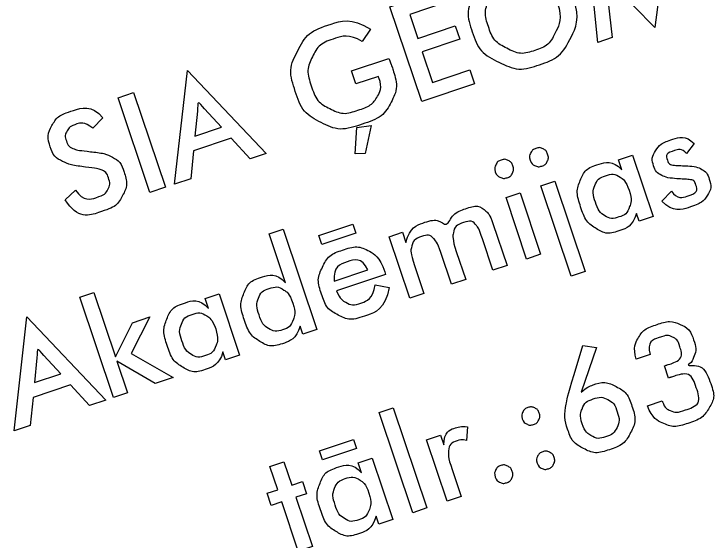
# Model space of a CAD drawing. Extents: x 469981 to 472086, y 246785 to 247785.
# Drawn here: x 472061.02 to 472066.66, y 247505.96 to 247510.2 of the extents above; entities that cross this region are included whole.
import ezdxf

# ---------------------------------------------------------------- set-up
doc = ezdxf.new("R2010")
doc.units = 0
doc.layers.add('RAMI_PLAN_####_TKST_#', color=7, linetype='Continuous')

msp = doc.modelspace()

# ---------------------------------------------------------------- linework, layer by layer
at = {"layer": 'RAMI_PLAN_####_TKST_#'}
for points in [[(472065.7959, 247510.416), (472065.8401, 247510.0122), (472065.7258, 247509.9739), (472065.6402, 247510.8285), (472066.0266, 247510.4242)], [(472066.2474, 247510.5673), (472066.1839, 247510.0934), (472065.8448, 247510.4417)], [(472064.3047, 247509.4975), (472064.0485, 247510.2616), (472064.4749, 247510.4045), (472064.5102, 247510.2994), (472064.2077, 247510.198), (472064.2721, 247510.0059), (472064.5746, 247510.1073), (472064.6111, 247509.9984), (472064.3086, 247509.897), (472064.3912, 247509.6504), (472064.6937, 247509.7518), (472064.731, 247509.6404), (472064.3047, 247509.4975)], [(472063.8925, 247510.0797), (472063.8246, 247509.981)], [(472063.7376, 247509.7432), (472064.0398, 247509.8445)], [(472062.9202, 247509.0335), (472062.7677, 247509.2009), (472062.4649, 247509.0994), (472062.4421, 247508.8732), (472062.3115, 247508.8294), (472062.4155, 247509.7476), (472063.0512, 247509.0774), (472062.9202, 247509.0335)], [(472063.9601, 247509.6886), (472063.9564, 247509.6996), (472063.7729, 247509.6381), (472063.7376, 247509.7432)], [(472062.1132, 247508.7629), (472061.8571, 247509.527), (472061.981, 247509.5685), (472062.2371, 247508.8045), (472062.1132, 247508.7629)], [(472062.4762, 247509.2181), (472062.6891, 247509.2894), (472062.5523, 247509.4377)], [(472062.496, 247509.4188), (472062.4762, 247509.2181)], [(472061.7323, 247509.3637), (472061.652, 247509.2812)], [(472063.8984, 247509.302), (472063.8487, 247509.0781), (472063.7689, 247509.0752), (472063.7821, 247509.2869), (472063.8984, 247509.302)], [(472066.5008, 247509.1591), (472066.4391, 247509.0768)], [(472065.9191, 247508.9443), (472065.8919, 247509.0255), (472066.0052, 247509.0634), (472066.1711, 247508.5684)], [(472065.5089, 247508.0875), (472065.2649, 247508.8153), (472065.3782, 247508.8532), (472065.6221, 247508.1255), (472065.5089, 247508.0875)], [(472061.4293, 247508.7037), (472061.513, 247508.7829)], [(472065.1505, 247508.2263), (472064.9846, 247508.7213), (472065.0978, 247508.7593), (472065.2638, 247508.2643), (472065.1505, 247508.2263)], [(472066.2412, 247508.6917), (472066.318, 247508.7744)], [(472066.1711, 247508.5684), (472066.0579, 247508.5305), (472066.0364, 247508.5947)], [(472063.4988, 247508.3423), (472063.4742, 247508.4155), (472063.7489, 247508.5076), (472063.7735, 247508.4344), (472063.4988, 247508.3423)], [(472064.8789, 247508.5133), (472064.9928, 247508.1735), (472064.8795, 247508.1355), (472064.7942, 247508.3899)], [(472063.0739, 247508.4303), (472063.1872, 247508.4683), (472063.4584, 247507.6591), (472063.3451, 247507.6212), (472063.3236, 247507.6853)], [(472063.2064, 247508.035), (472063.0739, 247508.4303)], [(472064.3226, 247507.9488), (472064.2093, 247507.9108), (472064.0434, 247508.4058), (472064.1499, 247508.4415), (472064.1771, 247508.3604)], [(472064.5836, 247508.2873), (472064.6593, 247508.0617), (472064.5447, 247508.0233), (472064.4595, 247508.2777)], [(472063.5996, 247508.0483), (472063.8704, 247508.139)], [(472064.2469, 247508.1745), (472064.3226, 247507.9488)], [(472064.0136, 247508.1021), (472063.6182, 247507.9695)], [(472064.0065, 247508.1235), (472064.0136, 247508.1021)], [(472063.9297, 247508.018), (472064.043, 247507.9967)], [(472061.8188, 247507.1095), (472061.5476, 247507.9187), (472061.6609, 247507.9566), (472061.835, 247507.4372), (472061.9734, 247507.7119), (472062.1132, 247507.7588), (472061.962, 247507.4653), (472062.3005, 247507.271), (472062.1544, 247507.222), (472061.8466, 247507.4027), (472061.9321, 247507.1475), (472061.8188, 247507.1095)], [(472062.5844, 247507.8265), (472062.5572, 247507.9076), (472062.6704, 247507.9456), (472062.8364, 247507.4506)], [(472061.6252, 247507.0446), (472061.4727, 247507.2121), (472061.17, 247507.1106), (472061.1471, 247506.8844), (472061.0166, 247506.8406), (472061.1205, 247507.7588), (472061.7563, 247507.0886), (472061.6252, 247507.0446)], [(472065.5342, 247507.2957), (472065.6043, 247507.5299), (472065.7154, 247507.5138), (472065.5907, 247507.1512)], [(472062.8364, 247507.4506), (472062.7231, 247507.4126), (472062.7016, 247507.4768)], [(472061.1812, 247507.2292), (472061.3942, 247507.3006), (472061.2574, 247507.4489)], [(472061.201, 247507.43), (472061.1812, 247507.2292)], [(472066.1467, 247507.4554), (472066.0345, 247507.4178)], [(472066.2944, 247507.2657), (472066.2615, 247507.3639)], [(472066.1258, 247507.0414), (472066.2448, 247507.0813), (472066.2469, 247507.075)], [(472064.2336, 247506.1802), (472063.9624, 247506.9893), (472064.0757, 247507.0273), (472064.3469, 247506.2181), (472064.2336, 247506.1802)], [(472064.6737, 247506.8722), (472064.6651, 247506.7625)], [(472064.5495, 247506.5274), (472064.6222, 247506.3104), (472064.509, 247506.2725), (472064.3428, 247506.7681), (472064.4561, 247506.8061), (472064.4828, 247506.7264)], [(472063.5049, 247506.6056), (472063.4804, 247506.6788), (472063.7551, 247506.7709), (472063.7796, 247506.6976), (472063.5049, 247506.6056)], [(472063.8202, 247506.5019), (472063.793, 247506.5831), (472063.9062, 247506.6211), (472064.0722, 247506.1261)], [(472063.3093, 247505.8704), (472063.1766, 247506.2665), (472063.0902, 247506.2375), (472063.0571, 247506.3364), (472063.1434, 247506.3654), (472063.0807, 247506.5525), (472063.194, 247506.5904), (472063.2567, 247506.4033), (472063.3436, 247506.4324), (472063.3767, 247506.3336), (472063.2898, 247506.3044), (472063.4226, 247505.9083), (472063.3093, 247505.8704)], [(472064.0722, 247506.1261), (472063.9589, 247506.0881), (472063.9374, 247506.1523)]]:
    msp.add_lwpolyline(points, dxfattribs=at)
for points in [[(472065.5295, 247510.331), (472065.5855, 247510.164), (472065.505, 247510.0075), (472065.4233, 247509.8495), (472065.2558, 247509.7934), (472065.0862, 247509.7365), (472064.9276, 247509.8134), (472064.7689, 247509.8902), (472064.7129, 247510.0572), (472064.6566, 247510.2253), (472064.7365, 247510.3816), (472064.8165, 247510.5378), (472064.9871, 247510.595), (472065.1567, 247510.6519), (472065.3151, 247510.5749), (472065.4736, 247510.498), (472065.5295, 247510.331)], [(472065.4001, 247510.2874), (472065.3604, 247510.4058), (472065.2508, 247510.4626), (472065.1413, 247510.5193), (472065.0255, 247510.4805), (472064.9097, 247510.4417), (472064.856, 247510.3311), (472064.8023, 247510.2205), (472064.8425, 247510.1005), (472064.8824, 247509.9815), (472064.9919, 247509.9256), (472065.1014, 247509.8697), (472065.2172, 247509.9085), (472065.332, 247509.947), (472065.3858, 247510.0582), (472065.4396, 247510.1694), (472065.4001, 247510.2874)], [(472064.0398, 247509.8445), (472064.0628, 247509.783), (472064.0661, 247509.7731), (472064.1204, 247509.6111), (472064.0575, 247509.4908), (472063.9945, 247509.3706), (472063.8276, 247509.3146), (472063.6409, 247509.2521), (472063.4941, 247509.3265), (472063.3438, 247509.4027), (472063.2849, 247509.5786), (472063.2261, 247509.7539), (472063.305, 247509.9064), (472063.3828, 247510.0572), (472063.5592, 247510.1164), (472063.7376, 247510.1762), (472063.8925, 247510.0797)], [(472063.8246, 247509.981), (472063.7187, 247510.0439), (472063.5993, 247510.0038), (472063.4756, 247509.9624), (472063.4233, 247509.8569), (472063.371, 247509.7515), (472063.414, 247509.6231), (472063.4576, 247509.4932), (472063.5632, 247509.4393), (472063.6689, 247509.3854), (472063.7936, 247509.4271), (472063.9005, 247509.463), (472063.9446, 247509.5332), (472063.9886, 247509.6035), (472063.9601, 247509.6886)], [(472061.513, 247508.7829), (472061.5764, 247508.6874), (472061.6959, 247508.7275), (472061.7517, 247508.7462), (472061.7737, 247508.7878), (472061.7957, 247508.8294), (472061.7784, 247508.8811), (472061.7618, 247508.9306), (472061.7137, 247508.9476), (472061.6939, 247508.9549), (472061.5987, 247508.9671), (472061.4669, 247508.9844), (472061.4097, 247509.0128), (472061.3372, 247509.0489), (472061.3101, 247509.1298), (472061.279, 247509.2226), (472061.3227, 247509.302), (472061.3663, 247509.3813), (472061.4697, 247509.416), (472061.6446, 247509.4746), (472061.7323, 247509.3637)], [(472062.5523, 247509.4377), (472062.5304, 247509.4617), (472062.4946, 247509.5148), (472062.499, 247509.4547), (472062.496, 247509.4188)], [(472061.652, 247509.2812), (472061.5845, 247509.3354), (472061.5157, 247509.3123), (472061.4656, 247509.2956), (472061.4449, 247509.2596), (472061.4242, 247509.2236), (472061.4389, 247509.1798), (472061.4555, 247509.1302), (472061.5066, 247509.1125), (472061.5336, 247509.103), (472061.6292, 247509.0926), (472061.7519, 247509.0792), (472061.8102, 247509.0471), (472061.8761, 247509.0111), (472061.9026, 247508.9323), (472061.9386, 247508.8248), (472061.8924, 247508.7377), (472061.8462, 247508.6505), (472061.7289, 247508.6112), (472061.5276, 247508.5437), (472061.4293, 247508.7037)], [(472066.318, 247508.7744), (472066.3648, 247508.7058), (472066.4546, 247508.7359), (472066.5361, 247508.7632), (472066.5142, 247508.8284), (472066.5031, 247508.8613), (472066.4638, 247508.8679), (472066.416, 247508.8705), (472066.3685, 247508.8737), (472066.2834, 247508.88), (472066.2411, 247508.9007), (472066.1932, 247508.9242), (472066.1761, 247508.9753), (472066.154, 247509.0411), (472066.1914, 247509.0999), (472066.2289, 247509.1586), (472066.3155, 247509.1876), (472066.4343, 247509.2275), (472066.5008, 247509.1591)], [(472065.1783, 247509.0238), (472065.1687, 247509.0526), (472065.1828, 247509.0805), (472065.197, 247509.1085), (472065.2262, 247509.1183), (472065.256, 247509.1283), (472065.2831, 247509.115), (472065.3102, 247509.1017), (472065.3204, 247509.0715), (472065.3305, 247509.0412), (472065.3171, 247509.0137), (472065.3036, 247508.9863), (472065.2738, 247508.9763), (472065.2446, 247508.9665), (472065.2163, 247508.9805), (472065.1881, 247508.9946), (472065.1783, 247509.0238)], [(472066.4391, 247509.0768), (472066.4026, 247509.1215), (472066.3396, 247509.1003), (472066.2682, 247509.0764), (472066.2871, 247509.02), (472066.2976, 247508.9887), (472066.3404, 247508.9821), (472066.3935, 247508.9796), (472066.4466, 247508.977), (472066.5223, 247508.9728), (472066.5626, 247508.9497), (472066.6055, 247508.9257), (472066.6231, 247508.873), (472066.6476, 247508.7999), (472066.6089, 247508.7404), (472066.5696, 247508.679), (472066.474, 247508.647), (472066.3315, 247508.5992), (472066.2412, 247508.6917)], [(472064.898, 247508.9299), (472064.8883, 247508.9586), (472064.9025, 247508.9866), (472064.9166, 247509.0146), (472064.9459, 247509.0244), (472064.9756, 247509.0343), (472065.0027, 247509.0211), (472065.0299, 247509.0078), (472065.04, 247508.9775), (472065.0502, 247508.9472), (472065.0367, 247508.9197), (472065.0233, 247508.8923), (472064.9935, 247508.8823), (472064.9642, 247508.8725), (472064.936, 247508.8866), (472064.9078, 247508.9006), (472064.898, 247508.9299)], [(472066.0364, 247508.5947), (472066.0043, 247508.4895), (472065.9015, 247508.4551), (472065.7972, 247508.4201), (472065.7128, 247508.4711), (472065.6284, 247508.5221), (472065.5862, 247508.6479), (472065.5463, 247508.767), (472065.5838, 247508.8602), (472065.6213, 247508.9535), (472065.7199, 247508.9866), (472065.8451, 247509.0285), (472065.9191, 247508.9443)], [(472065.9778, 247508.7803), (472065.9519, 247508.8576), (472065.9019, 247508.8882), (472065.8518, 247508.9187), (472065.7876, 247508.8972), (472065.7234, 247508.8757), (472065.7013, 247508.8192), (472065.6793, 247508.7627), (472065.7056, 247508.6844), (472065.732, 247508.6056), (472065.7821, 247508.5748), (472065.8322, 247508.5439), (472065.8965, 247508.5655), (472065.9565, 247508.5856), (472065.9796, 247508.6433), (472066.0035, 247508.7036), (472065.9778, 247508.7803)], [(472064.1771, 247508.3604), (472064.209, 247508.4815), (472064.3223, 247508.5195), (472064.4366, 247508.5578), (472064.5092, 247508.4729), (472064.5514, 247508.5963), (472064.66, 247508.6327), (472064.7602, 247508.6663), (472064.8261, 247508.61), (472064.8546, 247508.5858), (472064.8789, 247508.5133)], [(472064.7942, 247508.3899), (472064.7671, 247508.4709), (472064.7472, 247508.4956), (472064.7093, 247508.5427), (472064.6431, 247508.5205), (472064.5726, 247508.4969), (472064.5605, 247508.4394), (472064.5498, 247508.3882), (472064.5836, 247508.2873)], [(472064.4595, 247508.2777), (472064.43, 247508.3654), (472064.3976, 247508.3947), (472064.3631, 247508.4267), (472064.3063, 247508.4076), (472064.2359, 247508.384), (472064.2205, 247508.3155), (472064.2124, 247508.2774), (472064.2469, 247508.1745)], [(472064.043, 247507.9967), (472064.0102, 247507.8211), (472063.8447, 247507.7657), (472063.7257, 247507.7258), (472063.631, 247507.7747), (472063.5362, 247507.8237), (472063.4956, 247507.9448), (472063.4565, 247508.0612), (472063.504, 247508.1605), (472063.5514, 247508.2597), (472063.6663, 247508.2982), (472063.7858, 247508.3383), (472063.8755, 247508.2924), (472063.9652, 247508.2465), (472064.0065, 247508.1235)], [(472063.8704, 247508.139), (472063.8209, 247508.2435), (472063.7004, 247508.2031), (472063.5903, 247508.1662), (472063.5996, 247508.0483)], [(472063.3236, 247507.6853), (472063.2915, 247507.5802), (472063.1888, 247507.5458), (472063.0844, 247507.5108), (472063.0001, 247507.5618), (472062.9157, 247507.6128), (472062.8735, 247507.7386), (472062.8336, 247507.8576), (472062.8711, 247507.9509), (472062.9085, 247508.0442), (472063.0071, 247508.0773), (472063.1323, 247508.1192), (472063.2064, 247508.035)], [(472063.2651, 247507.871), (472063.2392, 247507.9483), (472063.1891, 247507.9789), (472063.1391, 247508.0094), (472063.0748, 247507.9879), (472063.0106, 247507.9664), (472062.9886, 247507.9099), (472062.9665, 247507.8534), (472062.9928, 247507.7751), (472063.0192, 247507.6963), (472063.0694, 247507.6654), (472063.1195, 247507.6346), (472063.1837, 247507.6562), (472063.2443, 247507.6765), (472063.2676, 247507.7351), (472063.291, 247507.7937), (472063.2651, 247507.871)], [(472063.6182, 247507.9695), (472063.6457, 247507.9013), (472063.6958, 247507.8747), (472063.7459, 247507.8481), (472063.8074, 247507.8687), (472063.9107, 247507.9033), (472063.9297, 247508.018)], [(472062.7016, 247507.4768), (472062.6695, 247507.3717), (472062.5667, 247507.3373), (472062.4624, 247507.3023), (472062.378, 247507.3533), (472062.2936, 247507.4043), (472062.2515, 247507.5301), (472062.2115, 247507.6491), (472062.249, 247507.7424), (472062.2865, 247507.8357), (472062.3851, 247507.8688), (472062.5103, 247507.9107), (472062.5844, 247507.8265)], [(472062.643, 247507.6625), (472062.6171, 247507.7398), (472062.5671, 247507.7704), (472062.5171, 247507.8009), (472062.4528, 247507.7794), (472062.3886, 247507.7579), (472062.3665, 247507.7014), (472062.3445, 247507.6449), (472062.3708, 247507.5666), (472062.3972, 247507.4878), (472062.4473, 247507.4569), (472062.4975, 247507.4261), (472062.5617, 247507.4476), (472062.6218, 247507.4678), (472062.6448, 247507.5255), (472062.6688, 247507.5858), (472062.643, 247507.6625)], [(472066.0345, 247507.4178), (472066.0072, 247507.5164), (472066.0505, 247507.5892), (472066.0937, 247507.662), (472066.2029, 247507.6986), (472066.3084, 247507.7339), (472066.3879, 247507.6993), (472066.4674, 247507.6648), (472066.4986, 247507.5719), (472066.5222, 247507.5014), (472066.5028, 247507.4447), (472066.4835, 247507.388), (472066.4244, 247507.3577), (472066.5821, 247507.381), (472066.6394, 247507.2098), (472066.6732, 247507.1091), (472066.6231, 247507.0261), (472066.5726, 247506.9412), (472066.4493, 247506.8999), (472066.339, 247506.8629), (472066.2512, 247506.9012), (472066.1634, 247506.9395), (472066.1258, 247507.0414)], [(472066.2615, 247507.3639), (472066.2652, 247507.3651), (472066.2727, 247507.3677), (472066.2803, 247507.3702), (472066.284, 247507.3714), (472066.4209, 247507.4173), (472066.3833, 247507.5295), (472066.3669, 247507.5785), (472066.3261, 247507.597), (472066.2853, 247507.6155), (472066.2331, 247507.598), (472066.1156, 247507.5586), (472066.1467, 247507.4554)], [(472061.2574, 247507.4489), (472061.2354, 247507.4729), (472061.1996, 247507.526), (472061.2041, 247507.4659), (472061.201, 247507.43)], [(472065.5907, 247507.1512), (472065.6331, 247507.1929), (472065.6822, 247507.2094), (472065.784, 247507.2435), (472065.8736, 247507.1969), (472065.9633, 247507.1502), (472065.9999, 247507.041), (472066.0395, 247506.9229), (472065.9893, 247506.8259), (472065.9391, 247506.7289), (472065.8174, 247506.6881), (472065.7031, 247506.6498), (472065.6106, 247506.6972), (472065.5181, 247506.7445), (472065.4796, 247506.8594), (472065.4509, 247506.9449), (472065.4704, 247507.0583), (472065.4812, 247507.1194), (472065.5342, 247507.2957)], [(472066.2469, 247507.075), (472066.2646, 247507.0221), (472066.3112, 247507.0028), (472066.3578, 247506.9834), (472066.4194, 247507.0041), (472066.5647, 247507.0527), (472066.5195, 247507.1876), (472066.4732, 247507.3256), (472066.318, 247507.2735), (472066.3143, 247507.2723), (472066.3065, 247507.2697), (472066.2986, 247507.2671), (472066.2944, 247507.2657)], [(472065.5982, 247506.898), (472065.6213, 247506.829), (472065.6736, 247506.8003), (472065.7259, 247506.7716), (472065.786, 247506.7917), (472065.8543, 247506.8146), (472065.8798, 247506.8685), (472065.9053, 247506.9224), (472065.8817, 247506.993), (472065.8577, 247507.0646), (472065.8057, 247507.0923), (472065.7538, 247507.1199), (472065.6849, 247507.0968), (472065.6238, 247507.0763), (472065.5996, 247507.0211), (472065.5754, 247506.9659), (472065.5982, 247506.898)], [(472065.1151, 247506.9374), (472065.1058, 247506.9651), (472065.1193, 247506.9917), (472065.1328, 247507.0183), (472065.1611, 247507.0277), (472065.1898, 247507.0374), (472065.2162, 247507.0247), (472065.2425, 247507.0121), (472065.2522, 247506.9833), (472065.2616, 247506.9551), (472065.2485, 247506.9284), (472065.2353, 247506.9016), (472065.2066, 247506.8919), (472065.1778, 247506.8823), (472065.1512, 247506.8958), (472065.1246, 247506.9092), (472065.1151, 247506.9374)], [(472064.4828, 247506.7264), (472064.4866, 247506.8344), (472064.5733, 247506.8634), (472064.6213, 247506.8795), (472064.6737, 247506.8722)], [(472064.6651, 247506.7625), (472064.6297, 247506.7731), (472064.589, 247506.7594), (472064.5305, 247506.7398), (472064.5223, 247506.6831), (472064.5149, 247506.6307), (472064.5495, 247506.5274)], [(472065.235, 247506.5797), (472065.2258, 247506.6073), (472065.2391, 247506.6345), (472065.2524, 247506.6616), (472065.2806, 247506.671), (472065.3094, 247506.6807), (472065.3359, 247506.6675), (472065.3624, 247506.6543), (472065.3721, 247506.6256), (472065.3815, 247506.5974), (472065.3682, 247506.5711), (472065.3549, 247506.5449), (472065.3261, 247506.5353), (472065.2974, 247506.5256), (472065.2709, 247506.5385), (472065.2445, 247506.5515), (472065.235, 247506.5797)], [(472063.9374, 247506.1523), (472063.9053, 247506.0472), (472063.8025, 247506.0127), (472063.6982, 247505.9777), (472063.6138, 247506.0287), (472063.5294, 247506.0797), (472063.4873, 247506.2055), (472063.4474, 247506.3246), (472063.4848, 247506.4179), (472063.5223, 247506.5112), (472063.6209, 247506.5442), (472063.7461, 247506.5862), (472063.8202, 247506.5019)], [(472064.8976, 247506.467), (472064.8879, 247506.4959), (472064.9009, 247506.5231), (472064.9139, 247506.5502), (472064.9427, 247506.5599), (472064.9715, 247506.5695), (472064.9982, 247506.5557), (472065.025, 247506.5418), (472065.0346, 247506.513), (472065.0442, 247506.4846), (472065.0309, 247506.4582), (472065.0176, 247506.4318), (472064.9888, 247506.4222), (472064.9601, 247506.4126), (472064.9336, 247506.4256), (472064.9071, 247506.4386), (472064.8976, 247506.467)], [(472063.8788, 247506.338), (472063.8529, 247506.4152), (472063.8029, 247506.4458), (472063.7529, 247506.4764), (472063.6886, 247506.4548), (472063.6244, 247506.4333), (472063.6024, 247506.3768), (472063.5803, 247506.3204), (472063.6066, 247506.242), (472063.633, 247506.1632), (472063.6831, 247506.1324), (472063.7333, 247506.1016), (472063.7975, 247506.1231), (472063.8576, 247506.1432), (472063.8806, 247506.2009), (472063.9046, 247506.2612), (472063.8788, 247506.338)]]:
    msp.add_open_spline(points, degree=3, dxfattribs=at)

doc.saveas('drawing.dxf')
